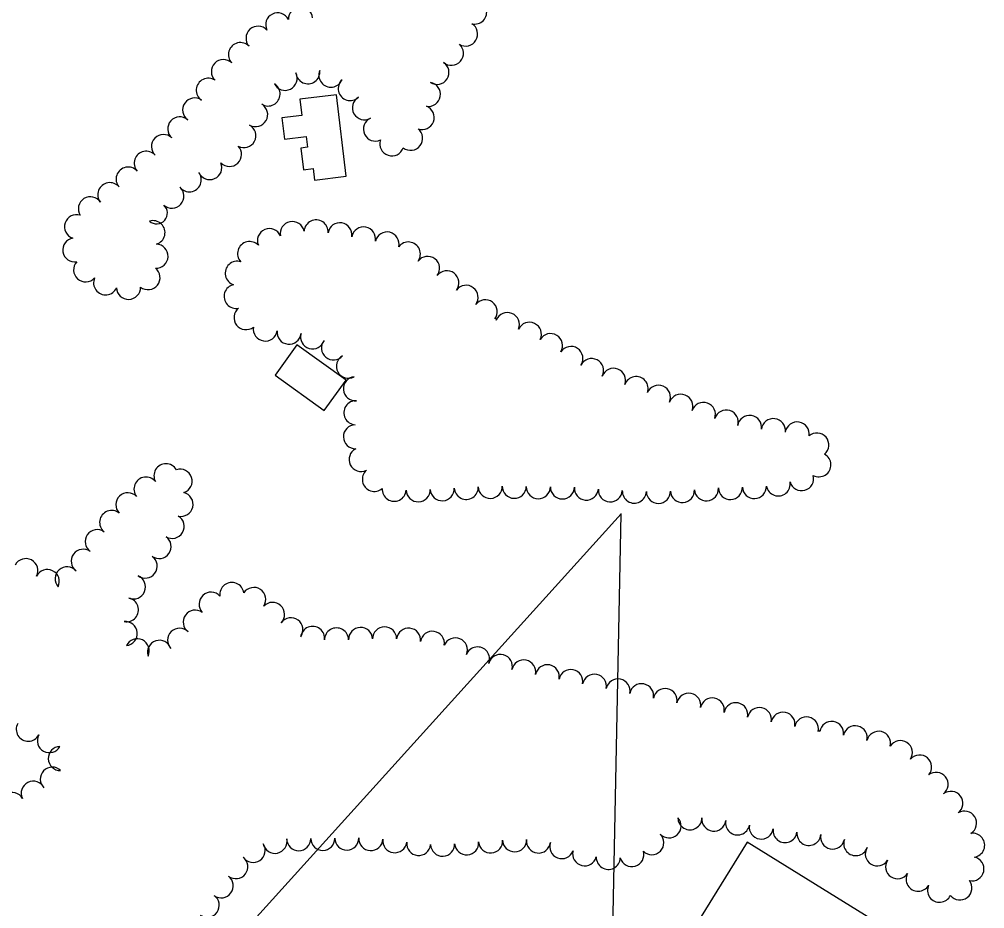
# Model space of a CAD drawing. Extents: x -25029 to 2274964, y -81170 to 687028.
# Drawn here: x -12701 to -11898, y -64384 to -63645 of the extents above; entities that cross this region are included whole.
import ezdxf

# ---------------------------------------------------------------- set-up
doc = ezdxf.new("R2010")
doc.units = 0
for name, color, linetype in [('BD_X_Canopy', 7, 'Continuous'), ('BLDG', 7, 'Continuous'), ('GK_Visualization', 7, 'Continuous'), ('TREES', 7, 'Continuous')]:
    doc.layers.add(name, color=color, linetype=linetype)

msp = doc.modelspace()

# ---------------------------------------------------------------- linework, layer by layer
at = {"layer": 'BD_X_Canopy'}
for p in [(-13480.65, -65471.59), (-12237, -65964.36)]:
    msp.add_line(p, (-12200.28, -64055.93), dxfattribs=at)
at = {"layer": 'BLDG'}
for points in [[(-12467.51, -63711.13), (-12465.88, -63724.59), (-12482.4, -63726.59), (-12480.23, -63744.44), (-12462.27, -63742.26), (-12461.2, -63751.05), (-12466.54, -63751.7), (-12464.35, -63769.75), (-12456.39, -63768.78), (-12455.22, -63778.38), (-12428.85, -63775.17), (-12437.09, -63707.43)], [(-12428.97, -63944.74), (-12469.85, -63915.38), (-12488.01, -63940.68), (-12447.13, -63970.03)], [(-12127.98, -64726.57), (-11940.9, -64424.51), (-12095.28, -64328.9), (-12282.36, -64630.96)]]:
    msp.add_lwpolyline(points, close=True, dxfattribs=at)
at = {"layer": 'GK_Visualization'}
for p, q in [((-12200.2, -64055.93), (-12200.36, -64055.93)), ((-12200.28, -64055.85), (-12200.28, -64056))]:
    msp.add_line(p, q, dxfattribs=at)
at = {"layer": 'TREES'}
for centre, radius, start, end in [((-12322.01, -63638.64), 10, 256.3549, 76.3549), ((-12485.91, -63649.27), 10, 26.26833, 206.26833), ((-12466.96, -63644.16), 10, 3.97007, 183.97007), ((-12329.55, -63656.91), 10, 238.81611, 58.81611), ((-12502.28, -63660.42), 10, 42.18929, 222.18929), ((-12516.93, -63674.03), 10, 43.65046, 223.65046), ((-12341.34, -63672.97), 10, 228.58363, 48.58363), ((-12531.09, -63688.14), 10, 46.12205, 226.12205), ((-12353.4, -63688.86), 10, 237.02019, 57.02019), ((-12479.73, -63693.79), 10, 206.64732, 26.64732), ((-12460.84, -63688.31), 10, 185.70514, 5.70514), ((-12441.64, -63691.13), 10, 157.56597, 337.56597), ((-12543.64, -63703.63), 10, 55.86266, 235.86266), ((-12425.56, -63702.25), 10, 133.14569, 313.14569), ((-12360.52, -63707.1), 10, 260.39042, 80.39042), ((-12493.92, -63706.78), 10, 238.26073, 58.26073), ((-12555, -63720.08), 10, 54.8643, 234.8643), ((-12413.77, -63718.23), 10, 119.68316, 299.68316), ((-12504.21, -63723.93), 10, 239.86559, 59.86559), ((-12365.67, -63726.34), 10, 249.62649, 69.62649), ((-12567.37, -63735.77), 10, 48.61301, 228.61301), ((-12404.59, -63735.98), 10, 115.01872, 295.01872), ((-12514, -63741.37), 10, 241.45351, 61.45351), ((-12375.29, -63743.6), 10, 232.10839, 52.10839), ((-12580.91, -63750.48), 10, 46.16866, 226.16866), ((-12390.9, -63748.27), 10, 161.17355, 341.17355), ((-12595.34, -63764.3), 10, 41.3676, 221.3676), ((-12525.98, -63757.09), 10, 223.94512, 43.94512), ((-12610.35, -63777.52), 10, 41.3676, 221.3676), ((-12542.36, -63768.01), 10, 203.4185, 23.4185), ((-12559.43, -63778.12), 10, 217.88786, 37.88786), ((-12625.57, -63790.48), 10, 39.44542, 219.44542), ((-12573.97, -63791.73), 10, 228.29971, 48.29971), ((-12641.72, -63802.23), 10, 32.60433, 212.60433), ((-12586.56, -63805.86), 8.92, 228.29971, 48.29971), ((-12653.25, -63817.12), 10, 71.90994, 251.90994), ((-12589.61, -63822.09), 10, 286.75887, 106.75887), ((-12473.77, -63822.82), 10, 11.47453, 191.47453), ((-12454, -63821.52), 10, 356.05355, 176.05355), ((-12434.16, -63823.85), 10, 350.54706, 170.54706), ((-12414.46, -63827.33), 10, 349.40642, 169.40642), ((-12492.78, -63828.72), 10, 23.04834, 203.04834), ((-12394.92, -63831.53), 10, 346.32978, 166.32978), ((-12654.71, -63836.49), 10, 99.48578, 279.48578), ((-12587.14, -63841.66), 10, 267.65997, 87.65997), ((-12509.29, -63839.46), 10, 43.00711, 223.00711), ((-12377.17, -63839.85), 10, 323.45667, 143.45667), ((-12361.14, -63851.81), 10, 323.05156, 143.05156), ((-12645.66, -63853.07), 10, 137.75863, 317.75863), ((-12519.6, -63855.82), 10, 72.57596, 252.57596), ((-12593.75, -63859.49), 10, 231.64296, 51.64296), ((-12345.16, -63863.83), 10, 323.05156, 143.05156), ((-12629.1, -63863.83), 10, 156.23196, 336.23196), ((-12520.51, -63875.14), 10, 101.99196, 281.99196), ((-12329.17, -63875.86), 10, 323.05156, 143.05156), ((-12609.95, -63867.6), 10, 181.49762, 1.49762), ((-12313.19, -63887.88), 10, 323.05156, 143.05156), ((-12512.27, -63892.8), 10, 128.06135, 308.06135), ((-12294.8, -63898.56), 10, 337.65623, 157.65623), ((-12304.62, -63894.32), 0.72, 323.05156, 143.05156), ((-12276.52, -63906.65), 10, 334.59336, 154.59336), ((-12496.23, -63902.23), 10, 171.04531, 351.04531), ((-12476.41, -63904.9), 10, 173.59869, 353.59869), ((-12456.88, -63908.84), 10, 163.57338, 343.57338), ((-12258.9, -63916.07), 10, 329.10453, 149.10453), ((-12439.58, -63918.04), 10, 140.46382, 320.46382), ((-12241.97, -63926.71), 10, 326.60543, 146.60543), ((-12427.06, -63933.17), 10, 118.7573, 298.7573), ((-12224.74, -63936.81), 10, 332.63166, 152.63166), ((-12206.49, -63944.89), 10, 339.62059, 159.62059), ((-12421.31, -63951.89), 10, 95.35993, 275.35993), ((-12187.69, -63951.72), 10, 340.47655, 160.47655), ((-12169.08, -63959.01), 10, 336.70288, 156.70288), ((-12420.88, -63971.83), 10, 87.09066, 267.09066), ((-12150.53, -63966.48), 10, 339.47384, 159.47384), ((-12131.72, -63973.27), 10, 340.77073, 160.77073), ((-12112.74, -63979.58), 10, 342.46129, 162.46129), ((-12093.32, -63984.1), 10, 351.33394, 171.33394), ((-12073.5, -63986.75), 10, 353.44709, 173.44709), ((-12421.19, -63991.82), 10, 91.12716, 271.12716), ((-12053.7, -63989.48), 10, 350.86813, 170.86813), ((-12037.37, -63998.7), 10, 310.2187, 130.2187), ((-12416.54, -64010.77), 10, 116.44989, 296.44989), ((-12035.64, -64015.15), 10, 241.77485, 61.77485), ((-12578.87, -64024.23), 10, 29.60576, 209.60576), ((-12567.06, -64028.79), 10, 288.14968, 108.14968), ((-12595.45, -64035.32), 10, 37.93851, 217.93851), ((-12405.5, -64027.25), 10, 131.1933, 311.1933), ((-12050, -64026.63), 10, 195.51861, 15.51861), ((-12388.95, -64035.52), 10, 175.74371, 355.74371), ((-12349, -64035.08), 10, 183.2488, 3.2488), ((-12329.03, -64033.95), 10, 183.19779, 3.19779), ((-12309.05, -64033.11), 10, 181.66863, 1.66863), ((-12289.06, -64033.04), 10, 178.67634, 358.67634), ((-12269.06, -64033.39), 10, 179.3338, 359.3338), ((-12249.06, -64033.57), 10, 179.62581, 359.62581), ((-12229.1, -64034.51), 10, 175.0061, 355.0061), ((-12209.16, -64036.02), 10, 176.35533, 356.35533), ((-12129.26, -64035.15), 10, 184.13703, 4.13703), ((-12109.29, -64034.07), 10, 182.08689, 2.08689), ((-12089.31, -64033.28), 10, 182.40925, 2.40925), ((-12069.48, -64031.09), 10, 190.23646, 10.23646), ((-12610.55, -64048.39), 10, 43.83956, 223.83956), ((-12566.27, -64048.02), 10, 256.56131, 76.56131), ((-12368.98, -64035.95), 10, 181.75687, 1.75687), ((-12189.19, -64037.07), 10, 177.62562, 357.62562), ((-12169.2, -64037.3), 10, 181.0499, 1.0499), ((-12149.22, -64036.49), 10, 183.54664, 3.54664), ((-12624.06, -64063.09), 10, 50.97073, 230.97073), ((-12573.71, -64066.34), 10, 239.22833, 59.22833), ((-12636.07, -64079.06), 10, 55.16398, 235.16398), ((-12584.54, -64083.13), 10, 235.12547, 55.12547), ((-12647.68, -64095.34), 10, 53.82471, 233.82471), ((-12596.16, -64099.41), 10, 233.85984, 53.85984), ((-12695.38, -64103.17), 10, 332.19693, 152.19693), ((-12677.56, -64112.24), 10, 333.86519, 153.86519), ((-12661.08, -64110.03), 10, 41.42547, 221.42547), ((-12605.91, -64116.72), 10, 247.34272, 67.34272), ((-12524.02, -64122.99), 10, 7.75846, 187.75846), ((-12541.29, -64131.1), 10, 42.57164, 222.57164), ((-12505.76, -64127.14), 10, 326.63835, 146.63835), ((-12611.7, -64135.76), 10, 258.80991, 78.80991), ((-12490.19, -64139.55), 10, 316.24759, 136.24759), ((-12554.52, -64145.97), 10, 54.15166, 234.15166), ((-12612.7, -64155.52), 10, 275.39781, 95.39781), ((-12474.87, -64152.34), 10, 324.0192, 144.0192), ((-12567.54, -64161.05), 10, 44.18328, 224.18328), ((-12456.86, -64159.52), 10, 352.50316, 172.50316), ((-12436.95, -64160.8), 10, 0.16289, 180.16289), ((-12416.96, -64160.38), 10, 2.26281, 182.26281), ((-12396.97, -64159.89), 10, 0.51698, 180.51698), ((-12377.03, -64160.95), 10, 353.3941, 173.3941), ((-12357.21, -64163.62), 10, 351.25457, 171.25457), ((-12602.75, -64169.82), 10, 334.24505, 154.24505), ((-12584.23, -64171.09), 10, 17.90666, 197.90666), ((-12338.12, -64169.03), 10, 337.12713, 157.12713), ((-12319.62, -64176.62), 10, 338.24689, 158.24689), ((-12300.66, -64182.89), 10, 345.15785, 165.15785), ((-12281.2, -64187.46), 10, 348.42906, 168.42906), ((-12261.6, -64191.44), 10, 348.61863, 168.61863), ((-12241.99, -64195.38), 10, 348.61863, 168.61863), ((-12222.38, -64199.33), 10, 348.61863, 168.61863), ((-12202.78, -64203.28), 10, 348.61863, 168.61863), ((-12183.17, -64207.22), 10, 348.61863, 168.61863), ((-12163.56, -64211.17), 10, 348.61863, 168.61863), ((-12143.96, -64215.12), 10, 348.61863, 168.61863), ((-12124.35, -64219.06), 10, 348.61863, 168.61863), ((-12104.74, -64223.01), 10, 348.61863, 168.61863), ((-12085.14, -64226.96), 10, 348.61863, 168.61863), ((-12065.53, -64230.9), 10, 348.61863, 168.61863), ((-12045.92, -64234.85), 10, 348.61863, 168.61863), ((-12693.44, -64235), 10, 151.47599, 331.47599), ((-12025.04, -64238.49), 10, 351.79749, 171.79749), ((-12005.4, -64242.16), 10, 347.04135, 167.04135), ((-12675.89, -64244.59), 10, 151.25049, 331.25049), ((-12035.53, -64236.94), 0.601, 348.61863, 168.61863), ((-11985.94, -64246.76), 10, 346.3655, 166.3655), ((-12666.8, -64259.39), 10, 91.83928, 271.83928), ((-11967.81, -64254.52), 10, 327.24673, 147.24673), ((-11951.86, -64266.51), 10, 318.91491, 138.91491), ((-12673.41, -64276.59), 10, 46.077, 226.077), ((-11938.12, -64280.92), 10, 308.35566, 128.35566), ((-12689.3, -64288.25), 10, 26.48237, 206.48237), ((-12706.99, -64297.58), 10, 29.13875, 209.13875), ((-11925.83, -64296.7), 10, 307.44495, 127.44495), ((-11914.48, -64313.14), 10, 301.81901, 121.81901), ((-12160.27, -64315.47), 10, 222.83007, 42.83007), ((-12142.94, -64308.68), 10, 179.99184, 359.99184), ((-12123.01, -64309.88), 10, 173.07586, 353.07586), ((-12103.27, -64313), 10, 168.95967, 348.95967), ((-12083.57, -64316.44), 10, 171.25577, 351.25577), ((-12174.63, -64329.39), 10, 225.36442, 45.36442), ((-12063.79, -64319.36), 10, 171.93207, 351.93207), ((-12043.93, -64321.72), 10, 174.50383, 354.50383), ((-12024.2, -64324.79), 10, 167.8394, 347.8394), ((-11907.71, -64331.52), 10, 278.61195, 98.61195), ((-12506.27, -64335.9), 10, 213.50528, 33.50528), ((-12488.16, -64328.27), 10, 192.18243, 12.18243), ((-12468.38, -64326.08), 10, 180.43823, 0.43823), ((-12448.39, -64325.88), 10, 180.71933, 0.71933), ((-12428.39, -64325.6), 10, 180.85416, 0.85416), ((-12408.4, -64325.97), 10, 177.06151, 357.06151), ((-12388.5, -64327.79), 10, 172.47744, 352.47744), ((-12368.63, -64330.06), 10, 174.46162, 354.46162), ((-12348.69, -64330.64), 10, 182.23919, 2.23919), ((-12328.72, -64329.54), 10, 184.03538, 4.03538), ((-12308.78, -64328.01), 10, 184.74579, 4.74579), ((-12288.81, -64327.02), 10, 180.93526, 0.93526), ((-12268.89, -64328.04), 10, 173.24238, 353.24238), ((-12249.59, -64332.71), 10, 159.50263, 339.50263), ((-12004.99, -64330.21), 10, 160.66422, 340.66422), ((-12230.53, -64338.69), 10, 165.68446, 345.68446), ((-12191.26, -64339.29), 10, 196.21288, 16.21288), ((-11987.04, -64338.75), 10, 148.41638, 328.41638), ((-12520.72, -64349.34), 10, 232.35809, 52.35809), ((-12210.85, -64341.62), 10, 177.34633, 357.34633), ((-11970.16, -64349.49), 10, 146.64439, 326.64439), ((-11908.33, -64351.18), 10, 257.81808, 77.81808), ((-11953.08, -64359.85), 10, 150.87574, 330.87574), ((-12532.81, -64365.27), 10, 233.23456, 53.23456), ((-11918.34, -64367.09), 10, 217.81068, 37.81068), ((-11935.29, -64368.97), 10, 154.85448, 334.85448), ((-12544.55, -64381.45), 10, 234.85112, 54.85112)]:
    msp.add_arc(centre, radius, start, end, dxfattribs=at)

doc.saveas('drawing.dxf')
